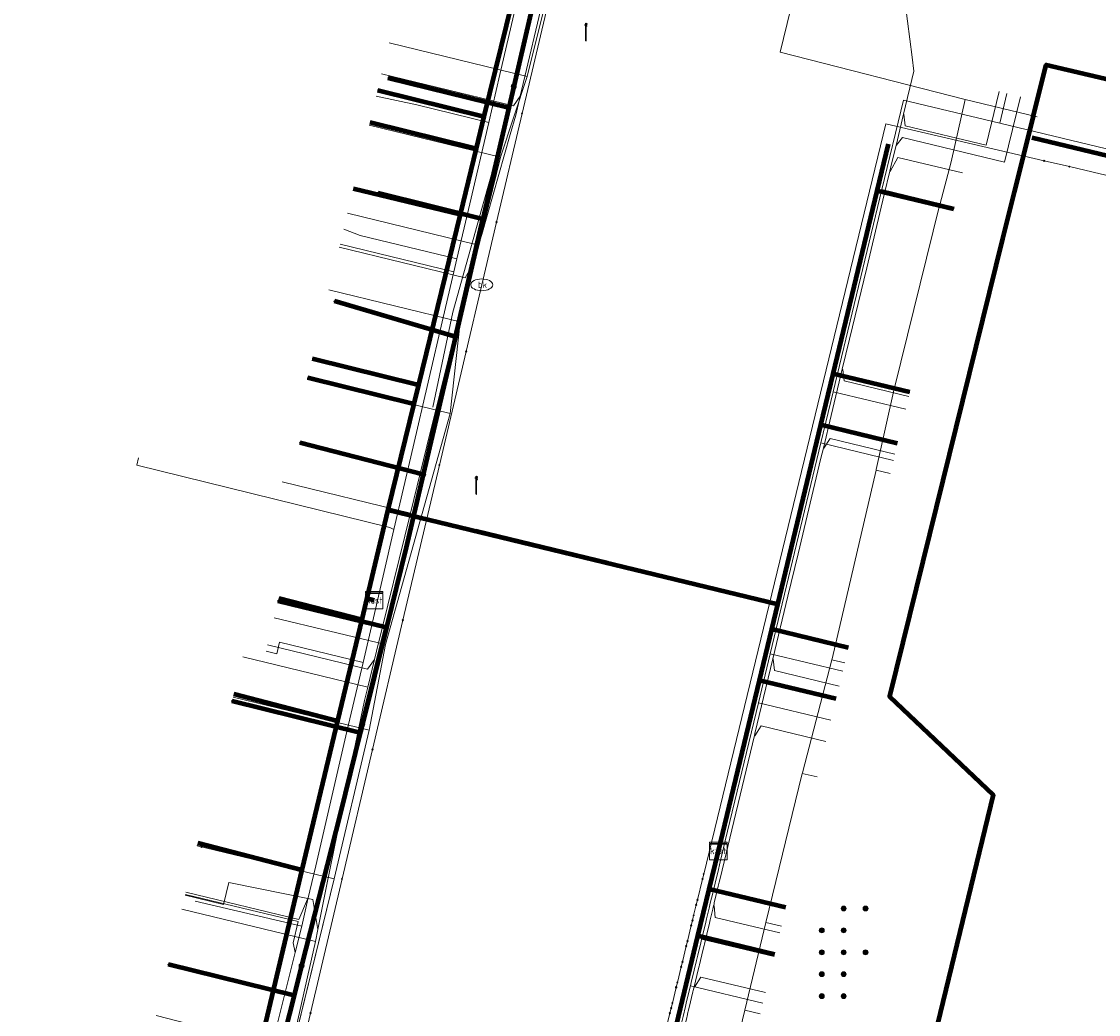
# Model space of a CAD drawing. Extents: x 152558 to 154479, y 462974 to 463683.
# Tile 528 of 638: x 153938 to 153988, y 463452 to 463498. Entities that reach past the tile are written whole.
import ezdxf
from ezdxf.enums import TextEntityAlignment as Align
from ezdxf.lldxf.tags import DXFTag

# ---------------------------------------------------------------- set-up
doc = ezdxf.new("R2010")
doc.units = 0
doc.header["$LTSCALE"] = 0.2
doc.layers.get('0').update_dxf_attribs({"linetype": 'CONTINUOUS'})
for name, color, linetype, lineweight in [('B-RO-KL-DATA_COAXIAAL_17_ZIGGO BV-G', 90, 'KL-DATA-N', 18), ('B-RO-KL-DATA_COAXIAAL_7_ZIGGO BV-G', 90, 'KL-DATA-N', 18), ('B-RO-KL-DATA_HULPSTUK_KPN BV-S', 90, 'CONTINUOUS', 25), ('B-RO-KL-DATA_HULPSTUK_REGGEFIBER OPERATOR BV-S', 90, 'CONTINUOUS', 25), ('B-RO-KL-DATA_HULPSTUK_ZIGGO BV-S', 90, 'CONTINUOUS', 25), ('B-RO-KL-DATA_KABELBED_KPN BV-G', 90, 'CONTINUOUS', 100), ('B-RO-KL-DATA_KABELBED_ZIGGO BV-G', 90, 'CONTINUOUS', 100), ('B-RO-KL-DATA_MANTELBUIS_ZIGGO BV-G', 90, 'CONTINUOUS', 100), ('B-RO-KL-DATA_REGGEFIBER OPERATOR BV-G', 90, 'KL-DATA-N', 18), ('B-RO-KL-ET_LS_400 V_STEDIN NETBEHEER BV-G', 190, 'KL-LS-N', 18), ('B-RO-KL-ET_LS_GEMEENTE AMERSFOORT-S', 190, 'CONTINUOUS', 25), ('B-RO-KL-GAS_LD_GRIJS GIETIJZER_118_0.1 BAR_STEDIN NETBEHEER BV-G', 50, 'KL-GAS-LD-N', 18), ('B-RO-KL-GAS_LD_KOPER_22_0.1 BAR_STEDIN NETBEHEER BV-G', 50, 'KL-GAS-LD-N', 18), ('B-RO-KL-GAS_LD_PE_32_0.1 BAR_STEDIN NETBEHEER BV-G', 50, 'KL-GAS-LD-N', 18), ('B-RO-KL-GAS_LD_PVC_110_0.1 BAR_STEDIN NETBEHEER BV-G', 50, 'KL-GAS-LD-N', 18), ('B-RO-KL-GAS_LD_PVC_63_0.1 BAR_STEDIN NETBEHEER BV-G', 50, 'KL-GAS-LD-N', 18), ('B-RO-KL-WATER_100_VITENS-G', 170, 'KL-WATER-N', 18), ('B-RO-KL-WATER_63_VITENS-G', 170, 'KL-WATER-N', 18), ('B-RO-KL-WATER_HULPSTUK_VITENS-S', 170, 'CONTINUOUS', 25), ('B-RO-KL-WATER_VITENS-S', 170, 'CONTINUOUS', 25)]:
    doc.layers.add(name, color=color, linetype=linetype, lineweight=lineweight)
doc.styles.add('NLCS-ISO', font='NLCS-ISO.ttf')
tags = doc.linetypes.add('KL-DATA-N', pattern='A,4,-1,[101,NLCS.SHX,S=0.5,R=0,X=0,Y=0],-1,4,-1,["D",Standard,S=1,R=0,X=-0.25,Y=-0.5],-1.5', length=12.5).pattern_tags.tags
tags[18] = DXFTag(74, 10)
tags = doc.linetypes.add('KL-GAS-LD-N', pattern='A,4,-1,[69,NLCS.SHX,S=0.5,R=0,X=0,Y=0],-1,4,-1,["L",Standard,S=1,R=0,X=0.25,Y=-0.5],-2', length=13).pattern_tags.tags
tags[18] = DXFTag(74, 10)
tags = doc.linetypes.add('KL-LS-N', pattern='A,4,-1,[103,NLCS.SHX,S=0.75,R=0,X=0,Y=0],-1,4,-1,["L",Standard,S=1,R=0,X=0,Y=-0.5],-2', length=13).pattern_tags.tags
tags[18] = DXFTag(74, 10)
doc.linetypes.add('KL-WATER-N', pattern='A,7,-0.5,[168,NLCS.SHX,S=0.75,R=0,X=0.75,Y=0],-2', length=9.5)

# ---------------------------------------------------------------- blocks, each defined once
blk = doc.blocks.new('SKL-WTB_HULP_KAST-SO')
at = {"color": 0, "linetype": 'ByBlock', "lineweight": 18}
for points in [[(-2, 2), (2, 2), (2, 1.68), (-2, 1.68)], [(-2, 1.52), (2, 1.52), (2, -2), (-2, -2)]]:
    blk.add_lwpolyline(points, close=True, dxfattribs=at)
at = {"color": 0, "linetype": 'ByBlock', "lineweight": 18, "style": 'NLCS-ISO'}
blk.add_text('kast', height=1.5, dxfattribs=at).set_placement((0, 0), align=Align.MIDDLE_CENTER)
at = {"color": 0, "linetype": 'ByBlock', "lineweight": 18, "style": 'NLCS-ISO', "flags": 1}
for tag, p in [('TYPE', (2.5, 0)), ('OMSCHRIJVING', (2.5, -3)), ('LABEL', (2.5, -1.5))]:
    blk.add_attdef(tag, p, '', height=1, dxfattribs=at)
blk = doc.blocks.new('SKL-WTB_HULP_OVERIG-SO')
at = {"color": 0, "linetype": 'ByBlock', "lineweight": 18}
for points in [[(-0.14, 0.14), (0.14, -0.14)], [(0.14, 0.14), (-0.14, -0.14)]]:
    blk.add_lwpolyline(points, dxfattribs=at)
at = {"color": 0, "linetype": 'ByBlock', "lineweight": 18, "style": 'NLCS-ISO', "flags": 1}
for tag, p in [('TYPE', (1.5, 0)), ('OMSCHRIJVING', (1.5, -3)), ('LABEL', (1.5, -1.5))]:
    blk.add_attdef(tag, p, '', height=1, dxfattribs=at)
blk = doc.blocks.new('SKL-WATER_BRANDKRAAN_BRANDPUT-SO')
at = {"color": 0, "linetype": 'ByBlock', "lineweight": 18}
blk.add_ellipse((0, 0), major_axis=(2.5, 0), ratio=0.54, dxfattribs=at)
at = {"color": 0, "linetype": 'ByBlock', "lineweight": 18, "style": 'NLCS-ISO'}
blk.add_text('bk', height=1.5, dxfattribs=at).set_placement((0.16, 0), align=Align.MIDDLE_CENTER)
blk = doc.blocks.new('SKL-WTB_HULP_MOF-SO')
at = {"linetype": 'ByBlock', "lineweight": 18}
h = blk.add_hatch(color=0, dxfattribs=at)
h.dxf.hatch_style = 1
h.paths.add_polyline_path([(-0.5625, 0, 1), (0.5625, 0, 1)])
at = {"color": 0, "linetype": 'ByBlock', "lineweight": 18}
blk.add_circle((0, 0), 0.5625, dxfattribs=at)
at = {"color": 0, "linetype": 'ByBlock', "lineweight": 18, "style": 'NLCS-ISO', "flags": 1}
for tag, p in [('TYPE', (1.5, 0)), ('OMSCHRIJVING', (1.5, -3)), ('LABEL', (1.5, -1.5))]:
    blk.add_attdef(tag, p, '', height=1, dxfattribs=at)
blk = doc.blocks.new('SKL-ET_LS_MAST-SO')
for p, q in [((-0.05, 2.07), (0.05, 2.07)), ((-0.05, -2), (0.05, -2))]:
    blk.add_line(p, q)
for points in [[(-0.18, 1.76), (-0.22, 1.76), (-0.22, 1.84), (-0.18, 1.84), (-0.18, 1.79)], [(-0.18, 1.49), (-0.22, 1.49), (-0.22, 1.57), (-0.18, 1.57), (-0.18, 1.52)], [(-0.18, 1.79), (-0.05, 1.79)], [(-0.18, 1.76), (-0.05, 1.76)], [(-0.18, 1.52), (-0.05, 1.52)], [(-0.18, 1.49), (-0.05, 1.49)], [(-0.05, -2), (-0.05, 2.07)], [(0.05, -2), (0.05, 2.07)], [(0.18, 1.92), (0.05, 1.92)], [(0.18, 1.89), (0.05, 1.89)], [(0.18, 1.66), (0.05, 1.66)], [(0.18, 1.63), (0.05, 1.63)], [(0.18, 1.39), (0.05, 1.39)], [(0.18, 1.36), (0.05, 1.36)], [(0.18, 1.89), (0.22, 1.89), (0.22, 1.97), (0.18, 1.97), (0.18, 1.92)], [(0.18, 1.63), (0.22, 1.63), (0.22, 1.71), (0.18, 1.71), (0.18, 1.66)], [(0.18, 1.36), (0.22, 1.36), (0.22, 1.44), (0.18, 1.44), (0.18, 1.39)]]:
    blk.add_lwpolyline(points)

msp = doc.modelspace()

# ---------------------------------------------------------------- linework, layer by layer
at = {"layer": 'B-RO-KL-DATA_COAXIAAL_17_ZIGGO BV-G', "flags": 128}
for points in [[(153954.472, 463471.077), (153954.132, 463471.165), (153955.098, 463475.209), (153959.101, 463474.239), (153965.116, 463472.782), (153972.889, 463470.899), (153972.613, 463469.751), (153972.052, 463467.417), (153970.179, 463459.629)], [(153911.525, 463414.117), (153911.88, 463414.031), (153912.048, 463414.728), (153912.067, 463414.807), (153912.169, 463415.231), (153912.442, 463415.151), (153913.345, 463414.884), (153914.051, 463417.777), (153916.284, 463426.935), (153917.115, 463430.343), (153917.888, 463430.096), (153920.198, 463429.359), (153927.54, 463427.014), (153931.354, 463425.796), (153943.239, 463422), (153944.527, 463422.733), (153946.796, 463432.114), (153947.391, 463434.574), (153949.241, 463441.639), (153947.365, 463442.78), (153948.298, 463446.695), (153949.295, 463450.878), (153951.174, 463458.759), (153952.798, 463465.569), (153953.9, 463470.192), (153954.132, 463471.165), (153954.472, 463471.077)]]:
    msp.add_lwpolyline(points, dxfattribs=at)
at = {"layer": 'B-RO-KL-DATA_COAXIAAL_7_ZIGGO BV-G', "flags": 128}
for points in [[(153954.472, 463471.077), (153954.132, 463471.165), (153955.098, 463475.209), (153956.281, 463480.053), (153956.493, 463480.921), (153958.388, 463488.685), (153959.125, 463491.705), (153959.482, 463493.166), (153961.15, 463500), (153961.265, 463500.472), (153962.15, 463504.099), (153962.445, 463505.879), (153962.47, 463507.682), (153962.224, 463509.469), (153961.714, 463511.199), (153960.95, 463512.833), (153957.238, 463519.428), (153956.895, 463520.038), (153952.768, 463527.369), (153949.525, 463533.128), (153946.723, 463538.106), (153942.071, 463535.514)], [(153954.472, 463471.077), (153954.132, 463471.165), (153955.098, 463475.209), (153956.281, 463480.053), (153956.493, 463480.921), (153958.388, 463488.685), (153959.125, 463491.705), (153959.482, 463493.166), (153961.15, 463500), (153961.265, 463500.472), (153962.15, 463504.099), (153962.445, 463505.879), (153962.47, 463507.682), (153962.224, 463509.469), (153961.714, 463511.199), (153960.95, 463512.833), (153957.238, 463519.428), (153956.895, 463520.038), (153952.768, 463527.369), (153949.525, 463533.128), (153946.723, 463538.106), (153942.071, 463535.514)], [(153954.472, 463471.077), (153954.132, 463471.165), (153955.098, 463475.209), (153956.281, 463480.053), (153956.493, 463480.921), (153958.388, 463488.685), (153959.125, 463491.705), (153959.482, 463493.166), (153961.15, 463500), (153961.265, 463500.472), (153962.15, 463504.099), (153962.445, 463505.879), (153962.47, 463507.682), (153962.224, 463509.469), (153961.714, 463511.199), (153960.95, 463512.833), (153957.238, 463519.428), (153956.895, 463520.038), (153952.768, 463527.369), (153949.525, 463533.128), (153944.901, 463530.552)], [(153954.472, 463471.077), (153954.132, 463471.165), (153955.098, 463475.209), (153956.281, 463480.053), (153956.493, 463480.921), (153958.388, 463488.685), (153959.125, 463491.705), (153959.482, 463493.166), (153961.15, 463500), (153961.265, 463500.472), (153962.15, 463504.099), (153962.445, 463505.879), (153962.47, 463507.682), (153962.224, 463509.469), (153961.714, 463511.199), (153960.95, 463512.833), (153957.238, 463519.428), (153956.895, 463520.038), (153952.768, 463527.369), (153948.19, 463524.818)], [(153954.472, 463471.077), (153954.132, 463471.165), (153955.098, 463475.209), (153956.281, 463480.053), (153956.493, 463480.921), (153958.388, 463488.685), (153959.125, 463491.705), (153959.482, 463493.166), (153961.15, 463500), (153961.265, 463500.472), (153962.15, 463504.099), (153962.445, 463505.879), (153962.47, 463507.682), (153962.224, 463509.469), (153961.714, 463511.199), (153960.95, 463512.833), (153957.238, 463519.428), (153956.895, 463520.038), (153952.371, 463517.518)], [(153954.472, 463471.077), (153954.132, 463471.165), (153955.098, 463475.209), (153956.281, 463480.053), (153956.493, 463480.921), (153958.388, 463488.685), (153959.125, 463491.705), (153959.482, 463493.166), (153961.15, 463500), (153961.265, 463500.472), (153962.15, 463504.099), (153962.445, 463505.879), (153962.47, 463507.682), (153962.224, 463509.469), (153961.714, 463511.199), (153960.95, 463512.833), (153957.238, 463519.428), (153956.895, 463520.038), (153952.371, 463517.518)], [(153954.472, 463471.077), (153954.132, 463471.165), (153955.098, 463475.209), (153956.281, 463480.053), (153956.493, 463480.921), (153958.388, 463488.685), (153959.125, 463491.705), (153959.482, 463493.166), (153961.15, 463500), (153961.265, 463500.472), (153956.408, 463501.657)], [(153954.472, 463471.077), (153954.132, 463471.165), (153955.098, 463475.209), (153956.281, 463480.053), (153956.493, 463480.921), (153958.388, 463488.685), (153959.125, 463491.705), (153959.482, 463493.166), (153954.626, 463494.362)], [(153954.472, 463471.077), (153954.132, 463471.165), (153955.098, 463475.209), (153956.281, 463480.053), (153956.493, 463480.921), (153958.388, 463488.685), (153953.53, 463489.871)], [(153980.928, 463488.934), (153977.428, 463489.78), (153975.418, 463481.419), (153974.857, 463479.084), (153972.889, 463470.899), (153972.613, 463469.751), (153972.052, 463467.417), (153970.179, 463459.629)], [(153980.928, 463488.934), (153977.428, 463489.78), (153975.418, 463481.419), (153974.857, 463479.084), (153972.889, 463470.899), (153972.613, 463469.751), (153972.052, 463467.417), (153970.179, 463459.629)], [(153980.928, 463488.934), (153977.428, 463489.78), (153975.418, 463481.419), (153974.857, 463479.084), (153972.889, 463470.899), (153972.613, 463469.751), (153972.052, 463467.417), (153970.179, 463459.629)], [(153980.928, 463488.934), (153977.428, 463489.78), (153975.418, 463481.419), (153974.857, 463479.084), (153972.889, 463470.899), (153972.613, 463469.751), (153972.052, 463467.417), (153970.179, 463459.629)], [(153980.928, 463488.934), (153977.428, 463489.78), (153975.418, 463481.419), (153974.857, 463479.084), (153972.889, 463470.899), (153972.613, 463469.751), (153972.052, 463467.417), (153970.179, 463459.629)], [(153980.928, 463488.934), (153977.428, 463489.78), (153975.418, 463481.419), (153974.857, 463479.084), (153972.889, 463470.899), (153972.613, 463469.751), (153972.052, 463467.417), (153970.179, 463459.629)], [(153980.928, 463488.934), (153977.428, 463489.78), (153975.418, 463481.419), (153974.857, 463479.084), (153972.889, 463470.899), (153972.613, 463469.751), (153972.052, 463467.417), (153970.179, 463459.629)], [(153980.928, 463488.934), (153977.428, 463489.78), (153975.418, 463481.419), (153974.857, 463479.084), (153972.889, 463470.899), (153972.613, 463469.751), (153972.052, 463467.417), (153970.179, 463459.629)], [(153980.928, 463488.934), (153977.428, 463489.78), (153975.418, 463481.419), (153974.857, 463479.084), (153972.889, 463470.899), (153972.613, 463469.751), (153972.052, 463467.417), (153970.179, 463459.629)], [(153980.928, 463488.934), (153977.428, 463489.78), (153975.418, 463481.419), (153974.857, 463479.084), (153972.889, 463470.899), (153972.613, 463469.751), (153972.052, 463467.417), (153970.179, 463459.629)], [(153980.928, 463488.934), (153977.428, 463489.78), (153975.418, 463481.419), (153974.857, 463479.084), (153972.889, 463470.899), (153972.613, 463469.751), (153972.052, 463467.417), (153970.179, 463459.629)], [(153980.928, 463488.934), (153977.428, 463489.78), (153975.418, 463481.419), (153974.857, 463479.084), (153972.889, 463470.899), (153972.613, 463469.751), (153972.052, 463467.417), (153970.179, 463459.629)], [(153980.928, 463488.934), (153977.428, 463489.78), (153975.418, 463481.419), (153974.857, 463479.084), (153972.889, 463470.899), (153972.613, 463469.751), (153972.052, 463467.417), (153970.179, 463459.629)], [(153980.928, 463488.934), (153977.428, 463489.78), (153975.418, 463481.419), (153974.857, 463479.084), (153972.889, 463470.899), (153972.613, 463469.751), (153972.052, 463467.417), (153970.179, 463459.629)], [(153980.928, 463488.934), (153977.428, 463489.78), (153975.418, 463481.419), (153974.857, 463479.084), (153972.889, 463470.899), (153972.613, 463469.751), (153972.052, 463467.417), (153970.179, 463459.629)], [(153980.928, 463488.934), (153977.428, 463489.78), (153975.418, 463481.419), (153974.857, 463479.084), (153972.889, 463470.899), (153972.613, 463469.751), (153972.052, 463467.417), (153970.179, 463459.629)], [(153980.928, 463488.934), (153977.428, 463489.78), (153975.418, 463481.419), (153974.857, 463479.084), (153972.889, 463470.899), (153972.613, 463469.751), (153972.052, 463467.417), (153970.179, 463459.629)], [(153980.928, 463488.934), (153977.428, 463489.78), (153975.418, 463481.419), (153974.857, 463479.084), (153972.889, 463470.899), (153972.613, 463469.751), (153972.052, 463467.417), (153970.179, 463459.629)], [(153980.928, 463488.934), (153977.428, 463489.78), (153975.418, 463481.419), (153974.857, 463479.084), (153972.889, 463470.899), (153972.613, 463469.751), (153972.052, 463467.417), (153970.179, 463459.629)], [(153980.928, 463488.934), (153977.428, 463489.78), (153975.418, 463481.419), (153974.857, 463479.084), (153972.889, 463470.899), (153972.613, 463469.751), (153972.052, 463467.417), (153970.179, 463459.629)], [(153980.928, 463488.934), (153977.428, 463489.78), (153975.418, 463481.419), (153974.857, 463479.084), (153972.889, 463470.899), (153972.613, 463469.751), (153972.052, 463467.417), (153970.179, 463459.629)], [(153980.928, 463488.934), (153977.428, 463489.78), (153975.418, 463481.419), (153974.857, 463479.084), (153972.889, 463470.899), (153972.613, 463469.751), (153972.052, 463467.417), (153970.179, 463459.629)], [(153980.928, 463488.934), (153977.428, 463489.78), (153975.418, 463481.419), (153974.857, 463479.084), (153972.889, 463470.899), (153972.613, 463469.751), (153972.052, 463467.417), (153970.179, 463459.629)], [(153980.928, 463488.934), (153977.428, 463489.78), (153975.418, 463481.419), (153974.857, 463479.084), (153972.889, 463470.899), (153972.613, 463469.751), (153972.052, 463467.417), (153970.179, 463459.629)], [(153980.928, 463488.934), (153977.428, 463489.78), (153975.418, 463481.419), (153974.857, 463479.084), (153972.889, 463470.899), (153972.613, 463469.751), (153972.052, 463467.417), (153970.179, 463459.629)], [(153954.472, 463471.077), (153954.132, 463471.165), (153955.098, 463475.209), (153956.281, 463480.053), (153956.493, 463480.921), (153951.633, 463482.118)], [(153954.472, 463471.077), (153954.132, 463471.165), (153955.098, 463475.209), (153956.281, 463480.053), (153951.426, 463481.249)], [(153954.472, 463471.077), (153954.132, 463471.165), (153953.9, 463470.192), (153952.798, 463465.569), (153951.174, 463458.759), (153949.295, 463450.878), (153948.298, 463446.695), (153947.365, 463442.78), (153949.241, 463441.639), (153947.391, 463434.574), (153946.796, 463432.114), (153944.527, 463422.733), (153943.239, 463422), (153931.354, 463425.796), (153927.54, 463427.014), (153920.198, 463429.359), (153921.041, 463432.456)], [(153954.472, 463471.077), (153954.132, 463471.165), (153953.9, 463470.192), (153952.798, 463465.569), (153951.174, 463458.759), (153949.295, 463450.878), (153948.298, 463446.695), (153947.365, 463442.78), (153949.241, 463441.639), (153947.391, 463434.574), (153946.796, 463432.114), (153944.527, 463422.733), (153943.239, 463422), (153931.354, 463425.796), (153927.54, 463427.014), (153928.473, 463430.44)], [(153954.472, 463471.077), (153954.132, 463471.165), (153953.9, 463470.192), (153952.798, 463465.569), (153951.174, 463458.759), (153949.295, 463450.878), (153948.298, 463446.695), (153947.365, 463442.78), (153949.241, 463441.639), (153947.391, 463434.574), (153946.796, 463432.114), (153940.132, 463433.726)], [(153954.472, 463471.077), (153954.132, 463471.165), (153953.9, 463470.192), (153952.798, 463465.569), (153951.174, 463458.759), (153949.295, 463450.878), (153948.298, 463446.695), (153943.504, 463447.941)], [(153954.472, 463471.077), (153954.132, 463471.165), (153953.9, 463470.192), (153952.798, 463465.569), (153951.174, 463458.759), (153949.295, 463450.878), (153944.519, 463452.119)], [(153954.472, 463471.077), (153954.132, 463471.165), (153953.9, 463470.192), (153952.798, 463465.569), (153951.174, 463458.759), (153946.423, 463459.994)], [(153954.472, 463471.077), (153954.132, 463471.165), (153953.9, 463470.192), (153952.798, 463465.569), (153948.064, 463466.799)], [(153954.472, 463471.077), (153954.132, 463471.165), (153953.9, 463470.192), (153950.12, 463471.174)]]:
    msp.add_lwpolyline(points, dxfattribs=at)
at = {"layer": 'B-RO-KL-DATA_KABELBED_KPN BV-G', "flags": 128}
for points in [[(153962.114, 463500), (153960.842, 463494.544), (153960.614, 463493.566), (153959.428, 463488.484), (153958.175, 463483.11), (153956.709, 463476.825), (153955.93, 463473.485), (153955.025, 463469.829), (153953.932, 463465.411), (153953.906, 463465.305), (153953.891, 463465.244), (153953.845, 463465.059), (153953.837, 463465.027), (153952.917, 463461.31), (153951.156, 463454.384), (153950.812, 463453.03), (153949.337, 463447.228)], [(153984.547, 463493.169), (153985.136, 463495.531), (153999.028, 463492.271), (154000, 463492.042), (154014.559, 463488.626)], [(153960.842, 463494.544), (153960.614, 463493.566), (153955.115, 463494.924)], [(153984.547, 463493.169), (153983.685, 463489.71)], [(153958.175, 463483.11), (153959.428, 463488.484), (153954.647, 463489.664)], [(153983.685, 463489.71), (153983.155, 463487.583), (153977.992, 463466.68), (153982.725, 463462.184), (153973.302, 463423.379), (153972.859, 463421.57)], [(153958.175, 463483.11), (153952.653, 463484.727)], [(153956.709, 463476.825), (153956.709, 463476.825), (153951.09, 463478.26)], [(153953.845, 463465.059), (153953.891, 463465.244), (153953.906, 463465.305), (153953.932, 463465.411), (153955.025, 463469.829), (153950.093, 463471.041)], [(153953.932, 463465.411), (153953.906, 463465.305), (153953.891, 463465.244), (153953.845, 463465.059), (153953.837, 463465.027), (153947.987, 463466.463)], [(153951.156, 463454.384), (153950.812, 463453.03), (153945.08, 463454.437)]]:
    msp.add_lwpolyline(points, dxfattribs=at)
at = {"layer": 'B-RO-KL-DATA_KABELBED_ZIGGO BV-G', "flags": 128}
for points in [[(153961.265, 463500.472), (153959.482, 463493.166)], [(153954.626, 463494.362), (153959.482, 463493.166)], [(153954.27, 463492.901), (153959.125, 463491.705)], [(153959.482, 463493.166), (153959.125, 463491.705)], [(153977.428, 463489.78), (153977.942, 463491.916)], [(153988.368, 463491.257), (153984.505, 463492.189)], [(153959.125, 463491.705), (153958.388, 463488.685)], [(153958.388, 463488.685), (153953.53, 463489.871)], [(153975.418, 463481.419), (153977.428, 463489.78)], [(153980.928, 463488.934), (153977.428, 463489.78)], [(153958.388, 463488.685), (153956.493, 463480.921)], [(153951.633, 463482.118), (153956.493, 463480.921)], [(153974.857, 463479.084), (153975.418, 463481.419)], [(153978.922, 463480.572), (153975.418, 463481.419)], [(153951.426, 463481.249), (153956.281, 463480.053)], [(153956.493, 463480.921), (153956.281, 463480.053)], [(153956.281, 463480.053), (153955.098, 463475.209)], [(153972.889, 463470.899), (153974.857, 463479.084)], [(153978.361, 463478.237), (153974.857, 463479.084)], [(153955.098, 463475.209), (153954.132, 463471.165)], [(153955.098, 463475.209), (153972.889, 463470.899)], [(153950.12, 463471.174), (153953.9, 463470.192)], [(153954.132, 463471.165), (153953.9, 463470.192)], [(153954.132, 463471.165), (153954.472, 463471.077)], [(153972.613, 463469.751), (153972.889, 463470.899)], [(153953.9, 463470.192), (153952.798, 463465.569)], [(153972.052, 463467.417), (153972.613, 463469.751)], [(153976.117, 463468.904), (153972.613, 463469.751)], [(153970.179, 463459.629), (153972.052, 463467.417)], [(153975.556, 463466.57), (153972.052, 463467.417)], [(153948.064, 463466.799), (153952.798, 463465.569)], [(153952.798, 463465.569), (153951.174, 463458.759)], [(153946.423, 463459.994), (153951.174, 463458.759)], [(153969.761, 463457.889), (153970.179, 463459.629)], [(153951.174, 463458.759), (153949.295, 463450.878)], [(153969.247, 463455.749), (153969.761, 463457.889)], [(153973.265, 463457.042), (153969.761, 463457.889)], [(153966.956, 463446.222), (153969.247, 463455.749)], [(153972.751, 463454.902), (153969.247, 463455.749)]]:
    msp.add_lwpolyline(points, dxfattribs=at)
at = {"layer": 'B-RO-KL-DATA_MANTELBUIS_ZIGGO BV-G', "flags": 128}
msp.add_lwpolyline([(153959.101, 463474.239), (153965.116, 463472.782)], dxfattribs=at)
at = {"layer": 'B-RO-KL-DATA_REGGEFIBER OPERATOR BV-G', "flags": 128}
for points in [[(153913.026, 463588.512), (153917.76, 463582.722), (153919.9, 463579.922), (153924.934, 463573.097), (153927.032, 463570.267), (153933.653, 463560.089), (153933.956, 463559.624), (153934.595, 463558.796), (153937.716, 463554.144), (153938.807, 463552.275), (153943.634, 463544.003), (153947.383, 463537.578), (153951.323, 463530.823), (153953.389, 463527.284), (153957.224, 463520.71), (153957.853, 463519.633), (153960.041, 463515.881), (153962.853, 463511.062), (153963.464, 463508.781), (153963.928, 463507.049), (153963.644, 463504.785), (153962.325, 463498.485), (153961.455, 463494.997), (153960.239, 463491.303), (153958.397, 463483.786), (153957.944, 463479.606), (153954.985, 463469.052), (153954.244, 463465.148), (153952.646, 463458.358), (153950.63, 463450.133), (153949.515, 463446.123), (153948.072, 463437.827), (153948.288, 463436.438), (153948.3, 463434.376), (153940.971, 463408.585), (153940.791, 463406.717), (153943.917, 463405.672), (153971.356, 463397.31), (153978.673, 463395.463), (153980.116, 463395.147), (153991.663, 463391.417), (153993.633, 463390.453), (153994.742, 463390.094), (154001.128, 463388.088), (154001.433, 463388.121), (154003.47, 463388.264), (154020.522, 463383.048), (154027.112, 463381.043), (154033.511, 463379.079), (154061.449, 463370.399), (154064.988, 463369.251), (154070.922, 463367.467), (154071.858, 463367.076), (154075.578, 463364.2), (154086.819, 463361.31), (154106.391, 463351.737), (154132.83, 463340.54), (154137.035, 463338.803), (154137.709, 463338.569), (154138.277, 463338.371), (154144.3, 463334.72), (154145.009, 463333.632), (154146.493, 463332.615), (154147.287, 463331.526), (154147.807, 463330.658), (154150.955, 463329.127), (154158.381, 463325.878), (154163.778, 463321.905), (154165.175, 463321.095), (154199.219, 463301.799), (154200.484, 463300.773), (154200.571, 463300.703), (154200.751, 463300.405), (154202.614, 463298.367), (154204.327, 463296.233), (154206.144, 463293.969), (154208.533, 463292.484), (154210.327, 463290.627), (154214.051, 463287.018), (154216.8, 463284.074), (154220.134, 463280.74), (154224.551, 463278.522), (154230.35, 463272.055), (154233.354, 463268.951), (154237.519, 463264.418), (154238.083, 463263.804), (154240.863, 463260.285), (154247.202, 463252.446), (154251.117, 463247.66), (154253.437, 463245.444), (154256.055, 463242.323), (154262.177, 463235.067), (154264.7, 463231.812), (154270.615, 463224.492), (154271.487, 463223.729), (154274.37, 463220.367), (154276.645, 463217.464), (154276.595, 463217.282), (154277.779, 463215.646), (154282.304, 463211.067), (154289.107, 463203.391), (154289.983, 463202.227), (154293.428, 463198.113), (154296.69, 463194.483), (154300.357, 463189.855), (154305.54, 463183.689), (154307.739, 463180.917), (154307.896, 463180.72), (154313.53, 463173.874), (154313.622, 463173.741), (154316.339, 463170.504), (154320.528, 463165.57), (154322.36, 463163.464), (154324.992, 463160.503), (154326.192, 463158.752), (154329.288, 463154.993), (154331.805, 463152.468), (154333.713, 463149.321), (154334.283, 463148.44), (154334.541, 463147.292), (154334.812, 463147.033), (154329.172, 463139.667), (154323.933, 463133.834), (154323.157, 463133.017), (154321.935, 463131.325), (154318.633, 463125.879), (154317.325, 463123.722), (154314.87, 463119.347), (154310.957, 463111.007), (154310.969, 463111.017), (154309.104, 463106.328), (154306.068, 463098.881), (154304.322, 463094.507), (154301.175, 463084.112), (154300.364, 463081.57), (154299.19, 463076.336), (154297.502, 463066.468), (154295.862, 463060.47), (154295.325, 463056.67), (154294.354, 463050.162), (154294.347, 463048.617), (154292.094, 463027.261), (154292.751, 463021.483), (154292.716, 463020.645), (154293.38, 463017.418), (154294.812, 463010.982), (154294.759, 463003.827), (154295.336, 463003.563), (154303.867, 463000.732), (154307.831, 463001.078), (154316.275, 463004.819), (154316.846, 463004.763), (154326.456, 462982.209)], [(153981.446, 463493.94), (153972.998, 463496.101), (153974.884, 463503.846), (153975.633, 463506.182), (153977.042, 463507.949), (153978.818, 463508.912), (153980.38, 463509.342), (153986.205, 463508.919), (153987.482, 463508.906)], [(153948.288, 463436.438), (153948.072, 463437.827), (153949.515, 463446.123), (153950.63, 463450.133), (153952.646, 463458.358), (153954.244, 463465.148), (153954.985, 463469.052), (153957.944, 463479.606), (153958.397, 463483.786), (153960.239, 463491.303), (153961.455, 463494.997), (153962.325, 463498.485), (153963.644, 463504.785), (153963.928, 463507.049), (153963.464, 463508.781)], [(153961.455, 463494.997), (153962.325, 463498.485)], [(153955.157, 463496.534), (153961.455, 463494.997)], [(153960.239, 463491.303), (153961.455, 463494.997)], [(153980.285, 463489.129), (153980.799, 463491.102), (153981.446, 463493.94)], [(153981.446, 463493.94), (153984.738, 463493.149)], [(153954.237, 463492.768), (153960.239, 463491.303)], [(153958.397, 463483.786), (153960.239, 463491.303)], [(153978.208, 463480.726), (153978.219, 463480.772), (153980.278, 463489.104), (153980.285, 463489.129)], [(153980.285, 463489.129), (153980.936, 463488.972)], [(153952.402, 463485.25), (153958.397, 463483.786)], [(153957.944, 463479.606), (153958.397, 463483.786)], [(153951.414, 463481.2), (153957.944, 463479.606)], [(153977.385, 463477.022), (153977.39, 463477.043), (153978.208, 463480.726)], [(153978.208, 463480.726), (153978.913, 463480.557)], [(153954.985, 463469.052), (153957.944, 463479.606)], [(153975.359, 463468.358), (153975.372, 463468.407), (153977.385, 463477.022)], [(153977.385, 463477.022), (153978.027, 463476.867)], [(153949.908, 463470.28), (153954.985, 463469.052)], [(153954.244, 463465.148), (153954.985, 463469.052)], [(153974.008, 463463.169), (153974.016, 463463.2), (153975.359, 463468.358)], [(153975.359, 463468.358), (153975.947, 463468.217)], [(153948.033, 463466.65), (153954.244, 463465.148)], [(153952.646, 463458.358), (153954.244, 463465.148)], [(153972.35, 463456.367), (153974.008, 463463.169)], [(153974.008, 463463.169), (153974.694, 463463.005)], [(153946.393, 463459.869), (153946.4, 463459.9)], [(153946.393, 463459.869), (153952.646, 463458.358)], [(153950.63, 463450.133), (153952.646, 463458.358)], [(153971.39, 463452.361), (153972.348, 463456.359), (153972.35, 463456.367)], [(153972.35, 463456.367), (153973.057, 463456.197)], [(153969.356, 463443.898), (153971.39, 463452.361)], [(153971.39, 463452.361), (153972.094, 463452.192)]]:
    msp.add_lwpolyline(points, dxfattribs=at)
at = {"layer": 'B-RO-KL-ET_LS_400 V_STEDIN NETBEHEER BV-G', "flags": 128}
for points in [[(153942.854, 463422.874), (153945.087, 463431.825), (153945.124, 463431.974), (153948.329, 463444.822), (153949.057, 463447.741), (153950.348, 463452.918), (153950.866, 463454.993), (153951.161, 463456.2), (153951.446, 463457.425), (153951.801, 463458.953), (153953.227, 463465.087), (153953.961, 463468.241), (153954.433, 463470.271), (153955.371, 463474.302), (153956.25, 463478.081), (153957.625, 463483.993), (153958.109, 463486.076), (153958.246, 463486.663), (153958.831, 463489.178), (153959.696, 463492.897), (153960.207, 463495.091), (153961.227, 463499.476), (153961.257, 463499.549), (153962.992, 463503.699), (153963.533, 463505.238), (153963.82, 463506.843), (153963.825, 463507.16), (153963.847, 463508.473), (153963.613, 463510.086), (153963.124, 463511.641), (153962.279, 463513.576), (153961.827, 463514.418), (153960.218, 463517.414), (153959.337, 463519.054), (153958.336, 463520.786), (153956.475, 463523.691), (153955.33, 463525.479), (153954.898, 463526.153), (153952.996, 463529.122), (153950.987, 463532.259), (153950.428, 463533.238), (153949.056, 463535.643), (153948.709, 463536.252), (153947.416, 463538.427), (153944.427, 463543.434), (153942.626, 463546.451), (153941.782, 463547.643), (153941.434, 463548.034), (153940.811, 463548.734), (153939.725, 463549.711), (153938.537, 463550.561), (153937.262, 463551.275)], [(153997.419, 463505.903), (153993.208, 463506.783), (153988.217, 463507.826), (153983.388, 463508.835), (153982.849, 463508.912), (153982.165, 463508.944), (153981.495, 463508.901), (153980.944, 463508.813), (153980.348, 463508.659), (153979.771, 463508.448), (153979.214, 463508.181), (153978.69, 463507.863), (153978.213, 463507.509), (153977.743, 463507.081), (153977.319, 463506.609), (153976.966, 463506.13), (153976.658, 463505.619), (153976.387, 463505.046), (153976.154, 463504.386), (153976.028, 463503.871), (153976.054, 463503.278), (153976.2, 463502.703), (153976.458, 463502.168), (153976.818, 463501.696), (153977.266, 463501.307), (153977.783, 463501.015), (153977.999, 463500.876), (153978.185, 463500.698), (153978.333, 463500.487), (153978.438, 463500.252), (153978.496, 463500), (153979.023, 463495.874), (153979.104, 463495.243), (153978.632, 463493.272), (153978.288, 463491.839), (153978.105, 463491.074), (153978.007, 463490.666), (153977.753, 463489.608), (153976.949, 463486.256), (153976.167, 463482.994), (153975.838, 463481.622), (153975.331, 463479.508), (153974.975, 463478.024), (153974.864, 463477.562), (153973.816, 463473.196), (153973.354, 463471.269), (153972.665, 463468.397), (153972.348, 463467.074), (153971.848, 463464.987), (153971.826, 463464.896), (153970.794, 463460.594), (153970.262, 463458.376), (153970.221, 463458.206), (153970.207, 463458.149), (153970.177, 463458.025), (153969.994, 463457.258), (153969.981, 463457.205), (153969.962, 463457.125), (153969.926, 463456.977), (153969.808, 463456.485), (153969.754, 463456.26), (153969.699, 463456.032), (153969.54, 463455.366), (153969.527, 463455.313), (153969.473, 463455.088), (153969.314, 463454.427), (153969.3, 463454.369), (153969.245, 463454.141), (153969.086, 463453.479), (153969.072, 463453.42), (153969.032, 463453.252), (153969.019, 463453.196), (153968.846, 463452.477), (153968.805, 463452.307), (153968.791, 463452.247), (153968.752, 463452.084), (153968.737, 463452.023), (153968.54, 463451.201), (153967.99, 463448.908), (153967.009, 463444.819), (153966.952, 463444.581), (153966.477, 463442.6), (153966.043, 463440.788), (153965.658, 463439.183), (153964.801, 463435.611), (153964.188, 463433.056), (153964.013, 463432.328), (153963.287, 463429.3), (153963.174, 463428.827), (153963.057, 463428.341), (153962.655, 463426.666), (153960.372, 463417.169), (153960.064, 463415.889), (153951.717, 463418.268), (153945.955, 463420.708), (153943.239, 463421.482), (153942.515, 463420.916)], [(153982.992, 463494.304), (153982.402, 463491.856), (153978.71, 463492.739), (153978.651, 463493.267), (153978.632, 463493.272)], [(153954.562, 463494.099), (153956.42, 463493.697)], [(153983.964, 463494.07), (153983.245, 463491.089), (153978.584, 463492.214), (153978.288, 463491.839)], [(153956.42, 463493.697), (153959.696, 463492.897)], [(153981.325, 463490.588), (153978.365, 463491.3), (153978.026, 463490.661), (153978.007, 463490.666)], [(153953.081, 463488.027), (153953.834, 463487.74)], [(153952.914, 463487.344), (153958.109, 463486.076)], [(153953.834, 463487.74), (153958.246, 463486.663)], [(153978.871, 463480.379), (153975.916, 463481.089), (153975.857, 463481.617), (153975.838, 463481.622)], [(153978.24, 463477.754), (153975.286, 463478.464), (153974.994, 463478.019), (153974.975, 463478.024)], [(153943.72, 463477.583), (153943.636, 463477.244), (153955.188, 463474.399), (153955.371, 463474.302)], [(153949.538, 463468.745), (153950.023, 463468.627), (153950.153, 463469.162), (153953.961, 463468.241)], [(153975.692, 463467.156), (153972.743, 463467.864), (153972.684, 463468.392), (153972.665, 463468.397)], [(153975.084, 463464.628), (153972.137, 463465.336), (153971.845, 463464.891), (153971.826, 463464.896)], [(153945.855, 463457.645), (153951.002, 463456.4), (153950.765, 463455.429), (153950.866, 463454.993)], [(153945.879, 463457.742), (153951.025, 463456.498), (153951.427, 463457.43), (153951.446, 463457.425)], [(153946.294, 463457.332), (153951.161, 463456.2)], [(153972.982, 463455.884), (153970.039, 463456.592), (153969.981, 463457.12), (153969.962, 463457.125)], [(153972.327, 463453.162), (153969.385, 463453.869), (153969.091, 463453.415), (153969.072, 463453.42)]]:
    msp.add_lwpolyline(points, dxfattribs=at)
at = {"layer": 'B-RO-KL-GAS_LD_GRIJS GIETIJZER_118_0.1 BAR_STEDIN NETBEHEER BV-G', "flags": 128}
msp.add_lwpolyline([(153957.149, 463479.9), (153958.058, 463484.231), (153959.377, 463488.962), (153960.621, 463493.306), (153962.923, 463503.025), (153963.43, 463505.557), (153963.252, 463508.337), (153962.718, 463510.18)], dxfattribs=at)
at = {"layer": 'B-RO-KL-GAS_LD_KOPER_22_0.1 BAR_STEDIN NETBEHEER BV-G', "flags": 128}
for points in [[(153954.811, 463495.119), (153960.827, 463493.649), (153961.136, 463494.088)], [(153952.878, 463487.198), (153958.62, 463485.797), (153959.029, 463486.519)], [(153950.264, 463476.487), (153956.122, 463475.056)], [(153949.608, 463469.036), (153954.172, 463467.933), (153954.485, 463468.371)]]:
    msp.add_lwpolyline(points, dxfattribs=at)
at = {"layer": 'B-RO-KL-GAS_LD_PE_32_0.1 BAR_STEDIN NETBEHEER BV-G', "flags": 128}
for points in [[(153983.021, 463492.86), (153983.349, 463494.218)], [(153977.646, 463489.827), (153980.951, 463489.032)], [(153953.258, 463488.753), (153959.05, 463487.339), (153959.379, 463487.774)], [(153975.425, 463480.59), (153978.731, 463479.796)], [(153974.864, 463478.258), (153978.17, 463477.463)], [(153948.477, 463468.487), (153954.176, 463467.109)], [(153972.55, 463468.631), (153975.855, 463467.836)], [(153972.012, 463466.395), (153975.318, 463465.6)], [(153945.845, 463457.604), (153947.595, 463457.179), (153947.841, 463458.191)], [(153947.841, 463458.191), (153951.668, 463457.413), (153951.9, 463456.042)], [(153945.69, 463456.964), (153951.788, 463455.49)], [(153969.417, 463455.6), (153972.722, 463454.807)], [(153968.903, 463453.464), (153972.209, 463452.67)]]:
    msp.add_lwpolyline(points, dxfattribs=at)
at = {"layer": 'B-RO-KL-GAS_LD_PVC_110_0.1 BAR_STEDIN NETBEHEER BV-G', "flags": 128}
msp.add_lwpolyline([(153947.091, 463427.668), (153947.202, 463428.037), (153948.625, 463432.741), (153951.024, 463442.158), (153951.036, 463442.246), (153950.983, 463442.317), (153949.299, 463444.049), (153949.246, 463444.119), (153949.604, 463445.748), (153950.182, 463448.321), (153951.428, 463453.875), (153951.788, 463455.49), (153951.9, 463456.042), (153952.301, 463458.016), (153953.607, 463464.436), (153954.028, 463466.505), (153954.176, 463467.109), (153954.485, 463468.371), (153954.578, 463468.751), (153956.122, 463475.056), (153956.869, 463478.109), (153958.054, 463482.89), (153958.368, 463484.149), (153959.029, 463486.519), (153959.314, 463487.541), (153959.379, 463487.774), (153960.679, 463492.34), (153960.932, 463493.225), (153961.136, 463494.088), (153962.28, 463498.918), (153963.236, 463502.957), (153963.402, 463503.784), (153963.752, 463505.535), (153963.57, 463508.394), (153962.954, 463510.465)], dxfattribs=at)
at = {"layer": 'B-RO-KL-GAS_LD_PVC_63_0.1 BAR_STEDIN NETBEHEER BV-G', "flags": 128}
msp.add_lwpolyline([(153947.325, 463425.524), (153961.277, 463421.769), (153962.944, 463428.676), (153962.991, 463428.873), (153963.482, 463430.914), (153965.679, 463440.053), (153966.17, 463442.094), (153968.391, 463451.332), (153968.567, 463452.066), (153968.676, 463452.52), (153968.731, 463452.75), (153968.903, 463453.464), (153968.905, 463453.473), (153968.959, 463453.697), (153969.013, 463453.92), (153969.077, 463454.185), (153969.184, 463454.628), (153969.241, 463454.866), (153969.304, 463455.129), (153969.358, 463455.354), (153969.413, 463455.581), (153969.417, 463455.6), (153969.467, 463455.808), (153969.531, 463456.075), (153969.586, 463456.302), (153969.64, 463456.526), (153969.758, 463457.019), (153969.813, 463457.247), (153969.922, 463457.702), (153970.095, 463458.42), (153970.15, 463458.648), (153970.268, 463459.138), (153970.495, 463460.083), (153972.012, 463466.395), (153972.55, 463468.631), (153974.864, 463478.258), (153975.425, 463480.59), (153977.646, 463489.827), (153978.629, 463493.916), (153983.021, 463492.86), (153993.579, 463490.32), (153993.786, 463488.627), (154000.702, 463486.951), (154001.48, 463486.763), (154012.755, 463484.035), (154014.7, 463483.565), (154015.404, 463486.481), (154019.475, 463500.485)], dxfattribs=at)
at = {"layer": 'B-RO-KL-WATER_100_VITENS-G', "flags": 128}
for points in [[(153964.093, 463510.081), (153964.881, 463508.883), (153962.831, 463500.159), (153961.219, 463493.303), (153960.053, 463488.342), (153959.38, 463485.481)], [(153959.38, 463485.481), (153958.664, 463482.433), (153957.445, 463477.25), (153955.781, 463470.171), (153954.392, 463464.262), (153953.003, 463458.354), (153951.562, 463452.223), (153950.619, 463448.209), (153949.708, 463444.335), (153950.081, 463443.651), (153950.454, 463442.966), (153947.819, 463431.9), (153946.456, 463426.177)]]:
    msp.add_lwpolyline(points, dxfattribs=at)
at = {"layer": 'B-RO-KL-WATER_63_VITENS-G', "flags": 128}
msp.add_lwpolyline([(153949.03, 463425.455), (153960.674, 463422.165), (153967.968, 463452.221), (153968.08, 463452.679), (153968.253, 463453.394), (153968.256, 463453.405), (153968.309, 463453.623), (153968.482, 463454.338), (153968.538, 463454.568), (153968.711, 463455.283), (153968.767, 463455.512), (153968.941, 463456.227), (153968.996, 463456.456), (153969.052, 463456.686), (153969.169, 463457.17), (153969.225, 463457.4), (153969.454, 463458.346), (153969.51, 463458.575), (153977.823, 463492.831), (153985.053, 463491.146), (153986.2, 463490.878), (153987.604, 463490.551), (153992.283, 463489.46), (153993.732, 463488.281), (153997.546, 463487.304), (153999.198, 463486.905), (154013.439, 463483.458), (154014.845, 463483.118), (154018.204, 463497.008)], dxfattribs=at)

# ---------------------------------------------------------------- block references
at = {"layer": 'B-RO-KL-DATA_HULPSTUK_KPN BV-S', "xscale": 0.2, "yscale": 0.2, "zscale": 0.2}
for name, p in [('SKL-WTB_HULP_OVERIG-SO', (153955.115, 463494.924)), ('SKL-WTB_HULP_MOF-SO', (153960.842, 463494.544)), ('SKL-WTB_HULP_OVERIG-SO', (153960.842, 463494.544)), ('SKL-WTB_HULP_OVERIG-SO', (153984.547, 463493.169)), ('SKL-WTB_HULP_OVERIG-SO', (153984.547, 463493.169)), ('SKL-WTB_HULP_OVERIG-SO', (153954.647, 463489.664)), ('SKL-WTB_HULP_OVERIG-SO', (153983.685, 463489.71)), ('SKL-WTB_HULP_OVERIG-SO', (153983.685, 463489.71)), ('SKL-WTB_HULP_OVERIG-SO', (153952.653, 463484.727)), ('SKL-WTB_HULP_MOF-SO', (153958.175, 463483.11)), ('SKL-WTB_HULP_OVERIG-SO', (153958.175, 463483.11)), ('SKL-WTB_HULP_OVERIG-SO', (153958.175, 463483.11)), ('SKL-WTB_HULP_OVERIG-SO', (153951.09, 463478.26)), ('SKL-WTB_HULP_MOF-SO', (153956.709, 463476.825)), ('SKL-WTB_HULP_OVERIG-SO', (153956.709, 463476.825)), ('SKL-WTB_HULP_OVERIG-SO', (153950.093, 463471.041)), ('SKL-WTB_HULP_OVERIG-SO', (153947.987, 463466.463)), ('SKL-WTB_HULP_MOF-SO', (153953.932, 463465.411)), ('SKL-WTB_HULP_OVERIG-SO', (153953.932, 463465.411)), ('SKL-WTB_HULP_OVERIG-SO', (153953.932, 463465.411)), ('SKL-WTB_HULP_MOF-SO', (153975.9, 463457)), ('SKL-WTB_HULP_MOF-SO', (153976.9, 463457)), ('SKL-WTB_HULP_MOF-SO', (153974.9, 463456)), ('SKL-WTB_HULP_MOF-SO', (153975.9, 463456)), ('SKL-WTB_HULP_MOF-SO', (153975.9, 463456)), ('SKL-WTB_HULP_MOF-SO', (153974.9, 463455)), ('SKL-WTB_HULP_MOF-SO', (153975.9, 463455)), ('SKL-WTB_HULP_MOF-SO', (153976.9, 463455)), ('SKL-WTB_HULP_OVERIG-SO', (153945.08, 463454.437)), ('SKL-WTB_HULP_MOF-SO', (153951.156, 463454.384)), ('SKL-WTB_HULP_OVERIG-SO', (153951.156, 463454.384)), ('SKL-WTB_HULP_MOF-SO', (153974.9, 463454)), ('SKL-WTB_HULP_MOF-SO', (153975.9, 463454)), ('SKL-WTB_HULP_MOF-SO', (153975.9, 463454)), ('SKL-WTB_HULP_MOF-SO', (153974.9, 463453)), ('SKL-WTB_HULP_MOF-SO', (153975.9, 463453)), ('SKL-WTB_HULP_MOF-SO', (153975.9, 463453))]:
    msp.add_blockref(name, p, dxfattribs=at)
at = {"layer": 'B-RO-KL-DATA_HULPSTUK_REGGEFIBER OPERATOR BV-S', "xscale": 0.2, "yscale": 0.2, "zscale": 0.2}
msp.add_blockref('SKL-WTB_HULP_OVERIG-SO', (153946.59, 463459.82), dxfattribs=at)
at = {"layer": 'B-RO-KL-DATA_HULPSTUK_ZIGGO BV-S', "xscale": 0.2, "yscale": 0.2, "zscale": 0.2}
for p in [(153954.472, 463471.077), (153970.179, 463459.629)]:
    msp.add_blockref('SKL-WTB_HULP_KAST-SO', p, dxfattribs=at)
at = {"layer": 'B-RO-KL-ET_LS_GEMEENTE AMERSFOORT-S', "xscale": 0.2, "yscale": 0.2, "zscale": 0.2}
for p in [(153964.138, 463497.02), (153959.136, 463476.325)]:
    msp.add_blockref('SKL-ET_LS_MAST-SO', p, dxfattribs=at)
at = {"layer": 'B-RO-KL-WATER_HULPSTUK_VITENS-S', "xscale": 0.2, "yscale": 0.2, "zscale": 0.2}
for p in [(153961.219, 463493.303), (153985.053, 463491.146), (153986.2, 463490.878), (153960.053, 463488.342), (153958.664, 463482.433), (153957.445, 463477.25), (153955.781, 463470.171), (153954.392, 463464.262), (153953.003, 463458.354), (153969.454, 463458.346), (153969.51, 463458.575), (153969.225, 463457.4), (153969.225, 463457.4), (153969.169, 463457.17), (153968.996, 463456.456), (153969.052, 463456.686), (153968.941, 463456.227), (153968.767, 463455.512), (153968.767, 463455.512), (153968.711, 463455.283), (153968.538, 463454.568), (153968.538, 463454.568), (153968.482, 463454.338), (153968.253, 463453.394), (153968.256, 463453.405), (153968.309, 463453.623), (153968.309, 463453.623), (153968.024, 463452.45), (153968.024, 463452.45), (153968.08, 463452.679), (153951.562, 463452.223), (153967.968, 463452.221)]:
    msp.add_blockref('SKL-WTB_HULP_OVERIG-SO', p, dxfattribs=at)
at = {"layer": 'B-RO-KL-WATER_VITENS-S', "xscale": 0.2, "yscale": 0.2, "zscale": 0.2}
msp.add_blockref('SKL-WATER_BRANDKRAAN_BRANDPUT-SO', (153959.38, 463485.481), dxfattribs=at)

doc.saveas('drawing.dxf')
